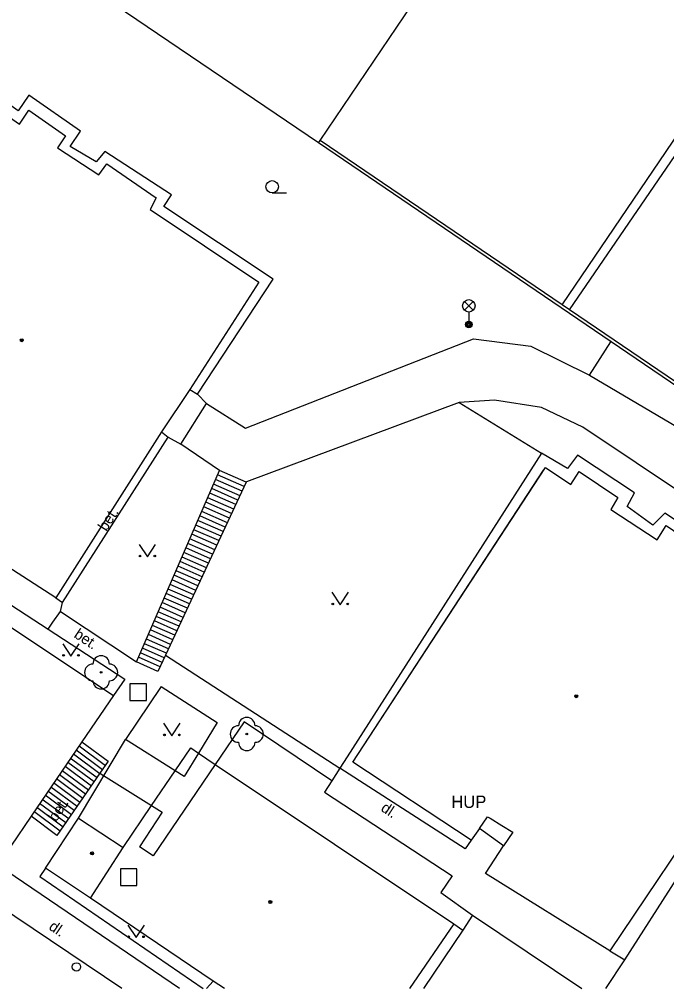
# Model space of a CAD drawing. Extents: x -600391 to -599491, y -1160176 to -1159402.
# Drawn here: x -600344.1 to -600305.1, y -1160176.1 to -1160117.6 of the extents above; entities that cross this region are included whole.
import ezdxf

# ---------------------------------------------------------------- set-up
doc = ezdxf.new("R2010")
doc.units = 0
for name, color, linetype in [('Level 10', 7, 'Continuous'), ('Level 11', 7, 'Continuous'), ('Level 22', 7, 'Continuous'), ('Level 26', 7, 'Continuous'), ('Level 28', 7, 'Continuous'), ('Level 33', 7, 'Continuous'), ('Level 36', 7, 'Continuous'), ('Level 39', 7, 'Continuous'), ('Level 40', 7, 'Continuous'), ('Level 41', 7, 'Continuous'), ('Level 5', 7, 'Continuous'), ('Level 6', 7, 'Continuous'), ('Level 7', 7, 'Continuous')]:
    doc.layers.add(name, color=color, linetype=linetype)

msp = doc.modelspace()

# ---------------------------------------------------------------- linework, layer by layer
at = {"layer": 'Level 10'}
msp.add_line((-600337.95, -1160176.079), (-600370.54, -1160154.15), dxfattribs=at)
for points in [[(-600332.84, -1160140.77), (-600330.47, -1160142.26), (-600316.72, -1160136.88), (-600313.26, -1160137.31), (-600309.71, -1160139.07)], [(-600309.71, -1160139.07), (-600304.36, -1160142.22), (-600288.21, -1160153.12), (-600285.68, -1160153.96)], [(-600334.38, -1160143.23), (-600332.84, -1160140.77)], [(-600317.59, -1160140.72), (-600330.42, -1160145.5)], [(-600293.9, -1160153.04), (-600310.11, -1160142.2), (-600312.62, -1160141.01), (-600315.45, -1160140.57), (-600317.59, -1160140.72)], [(-600359.26, -1160141.88), (-600351.52, -1160147.22), (-600352.11, -1160148.07), (-600342.39, -1160154.4), (-600342.11, -1160153.98), (-600341.65, -1160153.33)], [(-600341.65, -1160153.33), (-600337.06, -1160156.37), (-600332.04, -1160144.81), (-600334.38, -1160143.23)], [(-600330.42, -1160145.5), (-600330.43, -1160145.52), (-600335.31, -1160155.97)], [(-600335.31, -1160155.97), (-600324.78, -1160162.77)], [(-600324.78, -1160162.77), (-600325.27, -1160163.54), (-600325.71, -1160164.23), (-600318.01, -1160169.27), (-600318.68, -1160170.27), (-600316.77, -1160171.65)], [(-600316.77, -1160171.65), (-600317.37, -1160172.55)], [(-600317.91, -1160172.18), (-600317.37, -1160172.55)]]:
    msp.add_lwpolyline(points, dxfattribs=at)
at = {"layer": 'Level 11'}
for p, q in [((-600334.462, -1160176.079), (-600370.84, -1160151.37)), ((-600316.77, -1160171.65), (-600310.171, -1160176.079)), ((-600317.37, -1160172.55), (-600319.743, -1160176.079)), ((-600308.728, -1160176.079), (-600307.59, -1160174.35)), ((-600332.83, -1160176.079), (-600332.43, -1160175.62))]:
    msp.add_line(p, q, dxfattribs=at)
for points in [[(-600311.37, -1160134.82), (-600296.86, -1160113.43), (-600283.99, -1160094.46), (-600283.91, -1160094.34)], [(-600333.37, -1160140.21), (-600328.8, -1160133.28), (-600335.41, -1160128.9), (-600334.94, -1160128.19), (-600338.97, -1160125.58), (-600339.49, -1160126.19), (-600341.05, -1160125.27), (-600340.43, -1160124.34), (-600343.55, -1160122.17), (-600344.19, -1160123.13), (-600346.21, -1160121.7), (-600358.18, -1160140.11)], [(-600309.71, -1160139.07), (-600308.43, -1160137.05)], [(-600333.84, -1160139.93), (-600333.37, -1160140.21)], [(-600332.84, -1160140.77), (-600333.37, -1160140.21)], [(-600317.59, -1160140.72), (-600312.62, -1160143.77)], [(-600341.52, -1160152.78), (-600335.15, -1160142.81)], [(-600335.54, -1160142.49), (-600335.15, -1160142.81)], [(-600335.15, -1160142.81), (-600334.38, -1160143.23)], [(-600312.62, -1160143.77), (-600324.35, -1160162.1), (-600324.78, -1160162.77)], [(-600295.19, -1160154.94), (-600301.93, -1160150.59), (-600301.53, -1160149.81), (-600305.18, -1160147.39), (-600305.9, -1160148.11), (-600307.44, -1160147), (-600307.01, -1160146.17), (-600310.45, -1160143.89), (-600311.05, -1160144.69), (-600312.62, -1160143.77)], [(-600330.56, -1160145.79), (-600332.16, -1160145.09)], [(-600330.43, -1160145.52), (-600332.04, -1160144.81)], [(-600330.81, -1160146.34), (-600332.4, -1160145.64)], [(-600330.68, -1160146.06), (-600332.28, -1160145.36)], [(-600331.06, -1160146.88), (-600332.64, -1160146.19)], [(-600330.94, -1160146.61), (-600332.52, -1160145.91)], [(-600331.32, -1160147.42), (-600332.88, -1160146.74)], [(-600331.19, -1160147.15), (-600332.76, -1160146.46)], [(-600331.7, -1160148.24), (-600333.24, -1160147.56)], [(-600331.57, -1160147.97), (-600333.12, -1160147.29)], [(-600331.44, -1160147.69), (-600333, -1160147.01)], [(-600331.95, -1160148.78), (-600333.48, -1160148.11)], [(-600331.83, -1160148.51), (-600333.36, -1160147.84)], [(-600332.21, -1160149.33), (-600333.71, -1160148.67)], [(-600332.08, -1160149.05), (-600333.59, -1160148.39)], [(-600332.46, -1160149.87), (-600333.95, -1160149.22)], [(-600332.33, -1160149.6), (-600333.83, -1160148.94)], [(-600332.71, -1160150.41), (-600334.19, -1160149.77)], [(-600332.59, -1160150.14), (-600334.07, -1160149.49)], [(-600332.97, -1160150.96), (-600334.43, -1160150.32)], [(-600332.84, -1160150.69), (-600334.31, -1160150.04)], [(-600333.22, -1160151.5), (-600334.67, -1160150.87)], [(-600333.09, -1160151.23), (-600334.55, -1160150.59)], [(-600333.48, -1160152.05), (-600334.91, -1160151.42)], [(-600333.35, -1160151.77), (-600334.79, -1160151.14)], [(-600333.73, -1160152.59), (-600335.15, -1160151.97)], [(-600333.6, -1160152.32), (-600335.03, -1160151.69)], [(-600341.92, -1160152.51), (-600341.52, -1160152.78)], [(-600341.65, -1160153.33), (-600341.52, -1160152.78)], [(-600334.11, -1160153.41), (-600335.51, -1160152.79)], [(-600333.98, -1160153.13), (-600335.39, -1160152.52)], [(-600333.86, -1160152.86), (-600335.27, -1160152.24)], [(-600334.36, -1160153.95), (-600335.75, -1160153.34)], [(-600334.24, -1160153.68), (-600335.63, -1160153.07)], [(-600334.62, -1160154.49), (-600335.98, -1160153.89)], [(-600334.49, -1160154.22), (-600335.87, -1160153.62)], [(-600342.39, -1160154.4), (-600337.77, -1160157.41), (-600338.44, -1160158.39)], [(-600334.87, -1160155.04), (-600336.22, -1160154.44)], [(-600334.74, -1160154.76), (-600336.1, -1160154.17)], [(-600335.13, -1160155.58), (-600336.46, -1160154.99)], [(-600335, -1160155.31), (-600336.34, -1160154.72)], [(-600335.38, -1160156.12), (-600336.7, -1160155.54)], [(-600335.25, -1160155.85), (-600336.58, -1160155.27)], [(-600335.31, -1160155.97), (-600335.76, -1160156.94), (-600337.06, -1160156.37)], [(-600335.63, -1160156.67), (-600336.94, -1160156.09)], [(-600335.51, -1160156.4), (-600336.82, -1160155.82)], [(-600335.57, -1160157.85), (-600337.73, -1160161.04)], [(-600335.57, -1160157.85), (-600332.19, -1160160.03), (-600333.31, -1160161.87)], [(-600325.27, -1160163.54), (-600330.56, -1160159.99), (-600332.3, -1160162.55)], [(-600340.35, -1160161.18), (-600338.76, -1160162.36), (-600339.26, -1160163.08), (-600341.86, -1160166.84), (-600343.42, -1160165.68)], [(-600340.55, -1160165.79), (-600337.73, -1160161.04)], [(-600340.52, -1160161.43), (-600338.93, -1160162.61)], [(-600334.72, -1160162.94), (-600337.73, -1160161.04)], [(-600341.03, -1160162.17), (-600339.44, -1160163.35)], [(-600340.86, -1160161.92), (-600339.27, -1160163.1)], [(-600340.69, -1160161.68), (-600339.1, -1160162.85)], [(-600333.31, -1160161.87), (-600334.17, -1160163.29), (-600334.72, -1160162.94)], [(-600341.37, -1160162.66), (-600339.78, -1160163.84)], [(-600341.2, -1160162.42), (-600339.61, -1160163.59)], [(-600332.3, -1160162.55), (-600336.06, -1160168.07), (-600336.88, -1160167.52)], [(-600341.71, -1160163.16), (-600340.13, -1160164.33)], [(-600341.54, -1160162.91), (-600339.96, -1160164.09)], [(-600339.26, -1160163.08), (-600339.05, -1160163.22), (-600336.15, -1160165.04)], [(-600316.86, -1160167.13), (-600317.22, -1160167.65), (-600324.78, -1160162.77)], [(-600342.23, -1160163.9), (-600340.64, -1160165.08)], [(-600342.06, -1160163.65), (-600340.47, -1160164.83)], [(-600341.88, -1160163.4), (-600340.3, -1160164.58)], [(-600342.57, -1160164.39), (-600340.98, -1160165.57)], [(-600342.4, -1160164.15), (-600340.81, -1160165.32)], [(-600342.91, -1160164.89), (-600341.32, -1160166.06)], [(-600342.74, -1160164.64), (-600341.15, -1160165.82)], [(-600336.15, -1160165.04), (-600335.51, -1160165.44), (-600336.88, -1160167.52)], [(-600307.59, -1160174.35), (-600301.35, -1160164.61)], [(-600343.25, -1160165.38), (-600341.66, -1160166.56)], [(-600343.08, -1160165.13), (-600341.49, -1160166.31)], [(-600342.55, -1160168.81), (-600342.89, -1160169.31), (-600333.043, -1160176.079)], [(-600308.49, -1160173.79), (-600307.59, -1160174.35)]]:
    msp.add_lwpolyline(points, dxfattribs=at)
at = {"layer": 'Level 22'}
for centre in [(-600339.19, -1160157), (-600330.4, -1160160.72)]:
    msp.add_circle(centre, 0.05, dxfattribs=at)
for centre, start, end in [((-600339.19, -1160156.5), 0, 180), ((-600339.69, -1160157), 90, 270), ((-600338.69, -1160157), 270, 90), ((-600339.19, -1160157.5), 180, 0), ((-600330.4, -1160160.22), 0, 180), ((-600330.9, -1160160.72), 90, 270), ((-600329.9, -1160160.72), 270, 90), ((-600330.4, -1160161.22), 180, 0)]:
    msp.add_arc(centre, 0.5, start, end, dxfattribs=at)
at = {"layer": 'Level 26'}
for points in [[(-600337.46, -1160158.69), (-600336.46, -1160158.69), (-600336.46, -1160157.69), (-600337.46, -1160157.69)], [(-600338.03, -1160169.85), (-600337.03, -1160169.85), (-600337.03, -1160168.85), (-600338.03, -1160168.85)]]:
    msp.add_lwpolyline(points, close=True, dxfattribs=at)
at = {"layer": 'Level 28'}
msp.add_circle((-600340.68, -1160174.77), 0.25, dxfattribs=at)
at = {"layer": 'Level 33'}
for p, q in [((-600317.265, -1160135.15), (-600316.735, -1160134.62)), ((-600317.265, -1160134.62), (-600316.735, -1160135.15)), ((-600317, -1160135.26), (-600317, -1160136.01))]:
    msp.add_line(p, q, dxfattribs=at)
for centre, radius in [((-600317, -1160134.885), 0.375), ((-600317, -1160136.01), 0.2), ((-600317, -1160136.01), 0.145), ((-600317, -1160136.01), 0.0876)]:
    msp.add_circle(centre, radius, dxfattribs=at)
at = {"layer": 'Level 36'}
msp.add_line((-600328.87, -1160128.075), (-600327.995, -1160128.075), dxfattribs=at)
for points in [[(-600336.9, -1160149.28), (-600336.4, -1160150.03), (-600335.9, -1160149.28)], [(-600325.26, -1160152.17), (-600324.76, -1160152.92), (-600324.26, -1160152.17)], [(-600341.51, -1160155.27), (-600341.01, -1160156.02), (-600340.51, -1160155.27)], [(-600335.42, -1160160.07), (-600334.92, -1160160.82), (-600334.42, -1160160.07)], [(-600337.58, -1160172.25), (-600337.08, -1160173), (-600336.58, -1160172.25)]]:
    msp.add_lwpolyline(points, dxfattribs=at)
for centre, radius in [((-600328.87, -1160127.7), 0.375), ((-600336.85, -1160149.98), 0.05), ((-600335.951, -1160149.98), 0.05), ((-600325.21, -1160152.87), 0.05), ((-600324.311, -1160152.87), 0.05), ((-600341.46, -1160155.97), 0.05), ((-600340.561, -1160155.97), 0.05), ((-600335.37, -1160160.77), 0.05), ((-600334.471, -1160160.77), 0.05), ((-600337.53, -1160172.95), 0.05), ((-600336.631, -1160172.95), 0.05)]:
    msp.add_circle(centre, radius, dxfattribs=at)
at = {"layer": 'Level 39'}
for centre, radius in [((-600343.98, -1160136.96), 0.09), ((-600343.98, -1160136.96), 0.0398), ((-600310.52, -1160158.44), 0.09), ((-600310.52, -1160158.44), 0.0398), ((-600339.74, -1160167.92), 0.09), ((-600339.74, -1160167.92), 0.0398), ((-600328.98, -1160170.85), 0.09), ((-600328.98, -1160170.85), 0.0398)]:
    msp.add_circle(centre, radius, dxfattribs=at)
at = {"layer": 'Level 5'}
for p, q in [((-600317.91, -1160172.18), (-600320.583, -1160176.079)), ((-600331.745, -1160176.079), (-600332.43, -1160175.62))]:
    msp.add_line(p, q, dxfattribs=at)
for points in [[(-600346.01, -1160122.62), (-600344.11, -1160123.93)], [(-600344.11, -1160123.93), (-600343.55, -1160123.08)], [(-600343.55, -1160123.08), (-600341.34, -1160124.63)], [(-600341.34, -1160124.63), (-600341.82, -1160125.36)], [(-600341.82, -1160125.36), (-600339.33, -1160126.98)], [(-600339.33, -1160126.98), (-600338.85, -1160126.31)], [(-600338.85, -1160126.31), (-600335.86, -1160128.36)], [(-600335.86, -1160128.36), (-600336.24, -1160129.07)], [(-600336.24, -1160129.07), (-600329.67, -1160133.45)], [(-600329.67, -1160133.45), (-600333.84, -1160139.93)], [(-600333.84, -1160139.93), (-600335.54, -1160142.49)], [(-600362.41, -1160142.46), (-600351.29, -1160149.85), (-600338.44, -1160158.39)], [(-600335.54, -1160142.49), (-600341.92, -1160152.51)], [(-600324, -1160162.42), (-600312.38, -1160144.63), (-600310.85, -1160145.67)], [(-600324, -1160162.42), (-600312.49, -1160144.79)], [(-600310.85, -1160145.67), (-600310.34, -1160144.89)], [(-600310.34, -1160144.89), (-600308, -1160146.44)], [(-600308, -1160146.44), (-600308.43, -1160147.18)], [(-600308.43, -1160147.18), (-600305.63, -1160149.01)], [(-600341.92, -1160152.51), (-600349.5, -1160147.61)], [(-600305.63, -1160149.01), (-600305.08, -1160148.14)], [(-600305.08, -1160148.14), (-600302.44, -1160149.95)], [(-600338.44, -1160158.39), (-600340.35, -1160161.18), (-600343.42, -1160165.68), (-600344.65, -1160167.48)], [(-600334.72, -1160162.94), (-600333.78, -1160161.55)], [(-600333.78, -1160161.55), (-600333.31, -1160161.87)], [(-600333.31, -1160161.87), (-600332.3, -1160162.55)], [(-600332.3, -1160162.55), (-600317.91, -1160172.18)], [(-600316.86, -1160167.13), (-600324, -1160162.42)], [(-600336.15, -1160165.04), (-600334.72, -1160162.94)], [(-600302, -1160164.14), (-600308.49, -1160173.79)], [(-600337.86, -1160167.57), (-600336.15, -1160165.04)], [(-600342.55, -1160168.81), (-600340.55, -1160165.79)], [(-600340.55, -1160165.79), (-600337.86, -1160167.57)], [(-600316.36, -1160166.41), (-600315.87, -1160165.71), (-600315.72, -1160165.8), (-600315.01, -1160166.23), (-600314.35, -1160166.63), (-600314.9, -1160167.47)], [(-600316.36, -1160166.41), (-600316.86, -1160167.13)], [(-600314.9, -1160167.47), (-600316.36, -1160166.41)], [(-600339.83, -1160170.62), (-600337.86, -1160167.57)], [(-600316, -1160169.13), (-600314.9, -1160167.47)], [(-600339.83, -1160170.62), (-600342.55, -1160168.81)], [(-600308.49, -1160173.79), (-600316, -1160169.13)], [(-600332.43, -1160175.62), (-600339.83, -1160170.62)]]:
    msp.add_lwpolyline(points, dxfattribs=at)
at = {"layer": 'Level 6'}
msp.add_lwpolyline([(-600315.72, -1160165.8), (-600315.01, -1160166.23)], dxfattribs=at)
at = {"layer": 'Level 7'}
for points in [[(-600326.08, -1160125.06), (-600325.98, -1160124.91), (-600303.29, -1160091.38)], [(-600326.08, -1160125.06), (-600343.52, -1160113.22)], [(-600310.93, -1160135.12), (-600301.23, -1160120.97)], [(-600285.16, -1160152.86), (-600326.08, -1160125.06)], [(-600276.02, -1160138.96), (-600285.21, -1160152.58), (-600310.93, -1160135.12), (-600311.37, -1160134.82), (-600325.98, -1160124.91)]]:
    msp.add_lwpolyline(points, dxfattribs=at)

# ---------------------------------------------------------------- texts
at = {"layer": 'Level 40'}
for s, rotation, p in [('bet.', 57.42481, (-600338.88, -1160148.53)), ('bet.', 326.48312, (-600340.88, -1160154.85)), ('bet.', 56.48542, (-600341.91, -1160166.06)), ('dl.', 326.58861, (-600322.36, -1160165.32)), ('dl.', 325.81216, (-600342.4, -1160172.47))]:
    msp.add_text(s, height=0.65, rotation=rotation, dxfattribs=at).set_placement(p)
at = {"layer": 'Level 41'}
msp.add_text('HUP', height=0.75, dxfattribs=at).set_placement((-600318.06, -1160165.18))

doc.saveas('drawing.dxf')
